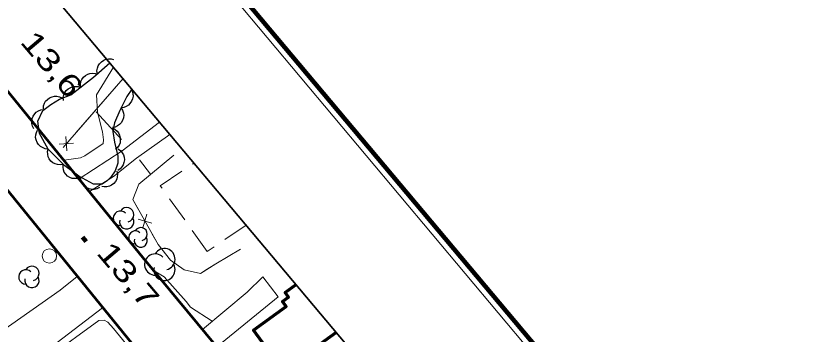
# Model space of a CAD drawing. Extents: x 386081 to 389416, y 5130568 to 5134082.
# Drawn here: x 388107.1 to 388218, y 5133135.3 to 5133179.5 of the extents above; entities that cross this region are included whole.
import ezdxf

# ---------------------------------------------------------------- set-up
doc = ezdxf.new("R2010")
doc.units = 0
doc.header["$LTSCALE"] = 1.2
for name, pattern in [('DOT_DASHED', [7.7, 5, -1.2, 0.3, -1.2]), ('LONG_DASH_SHORT_DASH', [9.9, 6, -1.2, 1.5, -1.2]), ('LONG_DASHED', [7.5, 6, -1.5]), ('MEDIUM_DASHED', [4.5, 3, -1.5])]:
    doc.linetypes.add(name, pattern=pattern)
for name, color, linetype, lineweight in [('19', 7, 'Continuous', 13), ('2', 7, 'Continuous', 13), ('21', 7, 'LONG_DASHED', 35), ('3', 7, 'Continuous', 140), ('31', 7, 'Continuous', 70), ('36', 7, 'Continuous', 13), ('37', 7, 'Continuous', 13), ('44', 7, 'Continuous', 25), ('56', 7, 'LONG_DASH_SHORT_DASH', 25), ('60', 7, 'Continuous', 13)]:
    doc.layers.add(name, color=color, linetype=linetype, lineweight=lineweight)

msp = doc.modelspace()

# ---------------------------------------------------------------- linework, layer by layer
at = {"layer": '19'}
for points in [[(388127.08, 5133164.79), (388121.88, 5133160.8), (388115.93, 5133156.92)], [(388117.37, 5133155.13), (388120.68, 5133157.24), (388123.9, 5133159.79), (388128.52, 5133163.05)], [(388097.76, 5133143.38), (388105.3, 5133135.84), (388113.3, 5133141.43), (388115.65, 5133143.34)], [(388133.05, 5133135.99), (388139.26, 5133141.16), (388141.45, 5133143.28), (388143.57, 5133140.51), (388135.04, 5133133.58)], [(388119.19, 5133139), (388107.35, 5133129.97), (388104.78, 5133128.23), (388099.97, 5133133.37), (388095.67, 5133137.22), (388093.67, 5133139.18)]]:
    msp.add_lwpolyline(points, dxfattribs=at)
at = {"layer": '2'}
for points in [[(388113.85, 5133159.48), (388116.1, 5133159.8), (388116.7, 5133160.08), (388119.24, 5133161.8), (388119.32, 5133162.3), (388119.18, 5133163.45), (388118.47, 5133166.18), (388118.33, 5133168.57), (388120.68, 5133172.43)], [(388134.41, 5133137.12), (388131.39, 5133139.05), (388130.78, 5133139.86), (388127.73, 5133143.28), (388126.33, 5133144.12)], [(388106.72, 5133128.24), (388111.65, 5133132.15), (388118.68, 5133137.24), (388119.41, 5133137.26), (388119.93, 5133136.97), (388120.7, 5133136.13), (388123.81, 5133132.33), (388130.04, 5133125.19), (388134.04, 5133120.13), (388136.61, 5133115.41), (388128.92, 5133110.38), (388127.46, 5133109.82), (388126.07, 5133108.97), (388125.68, 5133108.34), (388125.68, 5133107.71), (388125.98, 5133106.47), (388127.19, 5133103.03), (388127.98, 5133101.73), (388129.96, 5133099.13), (388131.11, 5133097.08), (388132.42, 5133094.05), (388132.08, 5133093.13)]]:
    msp.add_lwpolyline(points, dxfattribs=at)
at = {"layer": '21', "linetype": 'Continuous', "lineweight": 53}
for points in [[(387988.29, 5133299.49), (387998.02, 5133289.25), (388006.21, 5133279.7), (388011.02, 5133273.63), (388014.87, 5133268.22), (388029.06, 5133250.18), (388045.35, 5133229.98), (388079.95, 5133187.42), (388096.88, 5133166.43), (388126.93, 5133129.5), (388151.89, 5133100.29), (388177.78, 5133070.47), (388192.12, 5133054.55)], [(387996.48, 5133299.33), (388008.5, 5133286.86), (388018.14, 5133275.19), (388028.39, 5133262.22), (388050.54, 5133235.47), (388054.35, 5133231.28), (388056.75, 5133228.37), (388059.2, 5133225.59), (388063.51, 5133221.04), (388067.79, 5133216.01), (388124.74, 5133146.03), (388137.23, 5133130.93), (388156.14, 5133108.59), (388166.08, 5133097.05), (388179.25, 5133081.98), (388190.53, 5133069.43), (388199.06, 5133060.07), (388201.02, 5133058.05), (388201.87, 5133057.51), (388202.98, 5133057.23), (388205.1, 5133057.08), (388206.18, 5133057.44), (388207.46, 5133058), (388209.21, 5133059.13)]]:
    msp.add_lwpolyline(points, dxfattribs=at)
at = {"layer": '3'}
msp.add_line((388116.37, 5133148.79), (388116.88, 5133148.18), dxfattribs=at)
at = {"layer": '31'}
msp.add_lwpolyline([(388151.65, 5133135.55), (388144.28, 5133130.21), (388140.16, 5133135.88), (388144.68, 5133139.16), (388144.17, 5133139.86), (388145.01, 5133140.46), (388144.53, 5133141.12), (388146.05, 5133142.22)], dxfattribs=at)
at = {"layer": '36'}
msp.add_circle((388111.788, 5133146.18), 1, dxfattribs=at)
at = {"layer": '37'}
for p, q in [((388122.04, 5133170.82), (388113.68, 5133161.26)), ((388122.04, 5133170.82), (388115.46, 5133163.29)), ((388118.31, 5133166.21), (388121.83, 5133162.34)), ((388118.31, 5133166.21), (388121.83, 5133162.34)), ((388114.07, 5133162.79), (388114.21, 5133160.79)), ((388113.14, 5133161.72), (388115.14, 5133161.85)), ((388124.33, 5133159.55), (388125.85, 5133157.55)), ((388124.33, 5133159.55), (388125.85, 5133157.55)), ((388124.1, 5133151.31), (388126.02, 5133150.76)), ((388124.79, 5133150.07), (388125.33, 5133152))]:
    msp.add_line(p, q, dxfattribs=at)
for points in [[(388129.06, 5133160.17), (388124.21, 5133156.17), (388123.4, 5133154.01), (388126.89, 5133147.76), (388128.63, 5133145.62), (388130.52, 5133144.24), (388132.76, 5133143.74), (388134.89, 5133145.09), (388138.36, 5133147.11)], [(388129.06, 5133160.17), (388124.21, 5133156.17), (388123.4, 5133154.01), (388124.09, 5133152.78)], [(388126.04, 5133149.29), (388126.89, 5133147.76), (388128.63, 5133145.62), (388130.52, 5133144.24), (388132.76, 5133143.74), (388133.48, 5133144.2)], [(388133.48, 5133144.2), (388134.89, 5133145.09), (388138.36, 5133147.11)]]:
    msp.add_lwpolyline(points, dxfattribs=at)
at = {"layer": '44'}
for points in [[(388118.46, 5133171.47), (388118.4, 5133171.88), (388118.47, 5133172.29), (388118.57, 5133172.6), (388118.76, 5133172.89), (388119.01, 5133173.16), (388119.34, 5133173.37), (388119.63, 5133173.51), (388119.98, 5133173.56), (388120.35, 5133173.55), (388120.7, 5133173.46)], [(388116.12, 5133169.6), (388116.09, 5133170.01), (388116.18, 5133170.41), (388116.3, 5133170.72), (388116.51, 5133171), (388116.79, 5133171.25), (388117.12, 5133171.43), (388117.43, 5133171.55), (388117.78, 5133171.58), (388118.15, 5133171.54), (388118.49, 5133171.43)], [(388113.75, 5133167.76), (388113.72, 5133168.18), (388113.81, 5133168.57), (388113.93, 5133168.88), (388114.14, 5133169.16), (388114.41, 5133169.41), (388114.75, 5133169.59), (388115.05, 5133169.71), (388115.41, 5133169.74), (388115.77, 5133169.71), (388116.12, 5133169.6)], [(388123.09, 5133169.46), (388123.3, 5133169.1), (388123.39, 5133168.7), (388123.41, 5133168.37), (388123.34, 5133168.03), (388123.21, 5133167.68), (388122.98, 5133167.37), (388122.76, 5133167.13), (388122.46, 5133166.95), (388122.11, 5133166.82), (388121.76, 5133166.77)], [(388110.96, 5133166.6), (388110.98, 5133167.02), (388111.12, 5133167.4), (388111.27, 5133167.69), (388111.52, 5133167.94), (388111.82, 5133168.16), (388112.17, 5133168.3), (388112.49, 5133168.39), (388112.84, 5133168.37), (388113.2, 5133168.3), (388113.53, 5133168.15)], [(388121.73, 5133166.79), (388121.96, 5133166.43), (388122.07, 5133166.04), (388122.12, 5133165.72), (388122.07, 5133165.37), (388121.95, 5133165.02), (388121.75, 5133164.69), (388121.54, 5133164.44), (388121.25, 5133164.25), (388120.91, 5133164.09), (388120.56, 5133164.03)], [(388109.65, 5133163.84), (388109.45, 5133164.2), (388109.36, 5133164.6), (388109.33, 5133164.93), (388109.4, 5133165.27), (388109.53, 5133165.62), (388109.75, 5133165.93), (388109.97, 5133166.17), (388110.28, 5133166.35), (388110.62, 5133166.48), (388110.98, 5133166.53)], [(388111.62, 5133161.04), (388111.2, 5133161.08), (388110.82, 5133161.23), (388110.54, 5133161.4), (388110.29, 5133161.65), (388110.09, 5133161.96), (388109.96, 5133162.32), (388109.88, 5133162.64), (388109.91, 5133162.99), (388110, 5133163.35), (388110.16, 5133163.67)], [(388120.5, 5133163.99), (388120.88, 5133163.81), (388121.19, 5133163.54), (388121.4, 5133163.29), (388121.55, 5133162.97), (388121.64, 5133162.61), (388121.64, 5133162.23), (388121.6, 5133161.9), (388121.46, 5133161.58), (388121.25, 5133161.27), (388120.99, 5133161.03)], [(388113.73, 5133158.91), (388113.32, 5133158.84), (388112.91, 5133158.88), (388112.59, 5133158.96), (388112.29, 5133159.13), (388112.01, 5133159.37), (388111.78, 5133159.69), (388111.62, 5133159.97), (388111.55, 5133160.32), (388111.54, 5133160.69), (388111.61, 5133161.04)], [(388121.31, 5133161.07), (388121.66, 5133160.84), (388121.91, 5133160.52), (388122.08, 5133160.24), (388122.17, 5133159.9), (388122.21, 5133159.53), (388122.14, 5133159.15), (388122.05, 5133158.84), (388121.86, 5133158.55), (388121.61, 5133158.27), (388121.31, 5133158.07)], [(388116.09, 5133157.07), (388115.7, 5133156.94), (388115.29, 5133156.93), (388114.96, 5133156.96), (388114.64, 5133157.09), (388114.32, 5133157.29), (388114.06, 5133157.57), (388113.86, 5133157.83), (388113.75, 5133158.16), (388113.68, 5133158.52), (388113.7, 5133158.88)], [(388121.18, 5133157.97), (388121.26, 5133157.56), (388121.22, 5133157.16), (388121.14, 5133156.84), (388120.97, 5133156.53), (388120.73, 5133156.25), (388120.42, 5133156.03), (388120.13, 5133155.87), (388119.79, 5133155.8), (388119.42, 5133155.78), (388119.06, 5133155.85)], [(388118.77, 5133155.71), (388118.4, 5133155.51), (388118, 5133155.44), (388117.67, 5133155.42), (388117.33, 5133155.49), (388116.99, 5133155.64), (388116.69, 5133155.87), (388116.45, 5133156.1), (388116.28, 5133156.41), (388116.16, 5133156.76), (388116.12, 5133157.11)]]:
    msp.add_lwpolyline(points, dxfattribs=at)
at = {"layer": '44', "linetype": 'DOT_DASHED'}
msp.add_lwpolyline([(388123.26, 5133169.36), (388122.53, 5133168.33), (388121.56, 5133166.38), (388120.83, 5133164.67), (388120.59, 5133163.46), (388120.83, 5133162), (388121.31, 5133160.05), (388121.31, 5133159.08), (388120.95, 5133157.99), (388120.34, 5133157.13), (388119.86, 5133156.65), (388119.13, 5133156.16), (388117.92, 5133156.16), (388115.86, 5133157.25), (388113.93, 5133158.71), (388111.63, 5133161.02), (388110.42, 5133163.2), (388110.18, 5133164.91), (388110.9, 5133166.37), (388111.99, 5133167.22), (388113.2, 5133167.95), (388114.78, 5133168.56), (388117.93, 5133171), (388120.19, 5133173.01)], dxfattribs=at)
at = {"layer": '44'}
for centre, radius, start, end in [((388121.668, 5133151.423), 0.999, 44.11537, 269.80396), ((388122.527, 5133151.922), 0.999, 282.26917, 149.72626), ((388122.527, 5133150.923), 0.999, 166.93686, 29.62122), ((388124.487, 5133149.222), 0.903, 282.26917, 149.72626), ((388123.71, 5133148.771), 0.903, 44.11537, 269.80396), ((388124.487, 5133148.319), 0.903, 166.93686, 29.62122), ((388127.768, 5133145.734), 1.48, 282.26917, 149.72626), ((388127.768, 5133145.734), 1.48, 282.26917, 149.72626), ((388126.495, 5133144.994), 1.48, 44.11537, 269.80396), ((388126.495, 5133144.994), 1.48, 44.11537, 269.80396), ((388109.365, 5133143.769), 0.993, 282.26917, 149.72626), ((388127.768, 5133144.254), 1.48, 166.93686, 29.62122), ((388127.768, 5133144.254), 1.48, 166.93686, 29.62122), ((388108.511, 5133143.273), 0.993, 44.11537, 269.80396), ((388109.365, 5133142.776), 0.993, 166.93686, 29.62122)]:
    msp.add_arc(centre, radius, start, end, dxfattribs=at)
at = {"layer": '56', "linetype": 'MEDIUM_DASHED', "lineweight": 13}
msp.add_lwpolyline([(388139.12, 5133150.48), (388133.73, 5133146.8), (388127.19, 5133155.93), (388131.88, 5133159.09)], dxfattribs=at)
at = {"layer": '60'}
msp.add_line((387383.05, 5134080.13), (389414.21, 5131662), dxfattribs=at)
at = {"layer": '60', "lineweight": 158}
msp.add_lwpolyline([(386081.46, 5132988.14), (387383.17, 5134081.54), (389415.62, 5131661.88), (388113.9, 5130568.48)], close=True, dxfattribs=at)
at = {"layer": '60', "lineweight": 35}
msp.add_lwpolyline([(386109.63, 5132985.69), (387380.72, 5134053.36), (389052.99, 5132062.51), (387781.9, 5130994.83)], close=True, dxfattribs=at)

# ---------------------------------------------------------------- texts
at = {"layer": '3', "width": 1.35}
for s, p in [('13,6   ', (388107.6, 5133175.88)), ('13,7   ', (388118.2, 5133146.57))]:
    msp.add_text(s, height=3, rotation=310.294, dxfattribs=at).set_placement(p)

doc.saveas('drawing.dxf')
